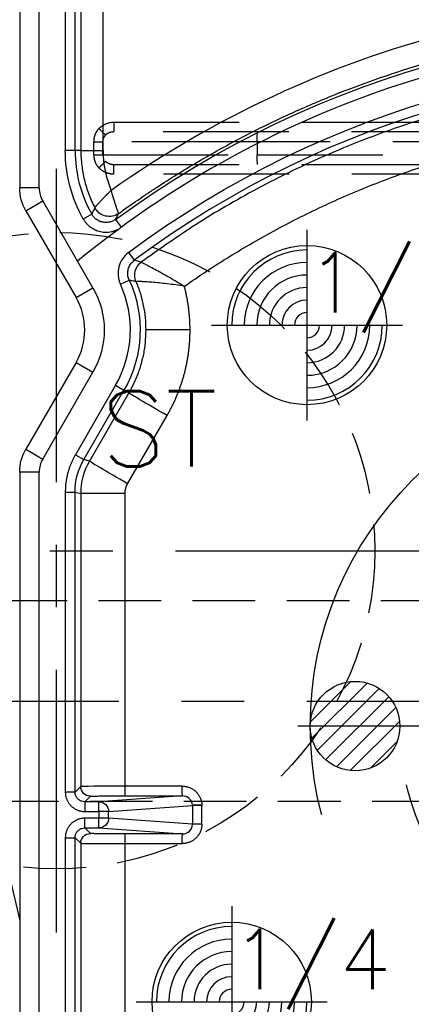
# Model space of a CAD drawing. Extents: x 2651 to 11825, y -3833 to 1075.
# Tile 311 of 656: x 4085 to 4101, y 445 to 484. Entities that reach past the tile are written whole.
import ezdxf

# ---------------------------------------------------------------- set-up
doc = ezdxf.new("R2010")
doc.units = 0
doc.header["$LTSCALE"] = 10
for name, pattern in [('CENTER', [2, 1.25, -0.25, 0.25, -0.25]), ('CNSCEN', [17, 15, -1, 0, -1]), ('CNSHID', [4, 3, -1]), ('DASHED', [0.75, 0.5, -0.25]), ('HIDDEN', [0.375, 0.25, -0.125])]:
    doc.linetypes.add(name, pattern=pattern)
doc.layers.get('0').update_dxf_attribs({"linetype": 'CONTINUOUS'})
doc.layers.get('Defpoints').update_dxf_attribs({"linetype": 'CONTINUOUS'})
for name, color, linetype in [('1', 7, 'CONTINUOUS'), ('9', 3, 'CONTINUOUS'), ('CEN', 1, 'CENTER'), ('COOL', 150, 'HIDDEN'), ('DIM', 3, 'CONTINUOUS'), ('HIDDEN', 6, 'HIDDEN'), ('PIN', 3, 'CONTINUOUS'), ('TEXT', 4, 'CONTINUOUS'), ('WL1-HL', 4, 'CNSHID'), ('WOR1-CL', 1, 'CNSCEN'), ('WOR1-DL', 7, 'CONTINUOUS')]:
    doc.layers.add(name, color=color, linetype=linetype)
doc.styles.add('china', font='txt')
doc.styles.get("Standard").update_dxf_attribs({"font": 'romans.shx'})
doc.dimstyles.new('MM& INCH5', dxfattribs={"dimtxt": 5, "dimasz": 2.5, "dimexe": 1, "dimexo": 0.5, "dimtad": 0, "dimrnd": 1.38778e-17, "dimzin": 9, "dimdsep": 46, "dimtxsty": 'Standard', "dimblk": 'CLOSED', "dimcen": 0, "dimclrd": 3, "dimclre": 3, "dimclrt": 3, "dimazin": 2, "dimtfac": 0.75, "dimtofl": 0, "dimtmove": 0, "dimatfit": 3, "dimfxl": 0, "dimtolj": 1, "dimarcsym": 0})

# ---------------------------------------------------------------- blocks, each defined once
blk = doc.blocks.new('DSD')
at = {"layer": '1', "color": 7, "linetype": 'Continuous'}
for p, q in [((459.179, 529.519), (459.179, 508.469)), ((459.422, 507.562), (461.422, 504.097)), ((461.422, 501.506), (459.422, 498.041)), ((459.421, 498.041), (459.422, 498.041)), ((459.179, 497.134), (459.179, 470.416)), ((461.608, 496.275), (461.608, 484.586)), ((456.588, 490.224), (459.179, 479.237))]:
    blk.add_line(p, q, dxfattribs=at)
at = {"layer": '1', "color": 110, "linetype": 'Continuous'}
for p, q in [((459.956, 508.469), (459.956, 529.519)), ((462.095, 504.485), (460.095, 507.951)), ((460.095, 497.652), (462.095, 501.117)), ((459.956, 470.416), (459.956, 497.134))]:
    blk.add_line(p, q, dxfattribs=at)
at = {"layer": '1', "color": 252, "linetype": 'Continuous'}
for p, q in [((459.956, 508.469), (459.956, 529.519)), ((460.995, 528.026), (460.995, 509.961)), ((461.384, 509.961), (461.384, 528.026)), ((461.615, 528.026), (461.615, 509.961)), ((462.498, 509.961), (462.498, 528.026)), ((461.384, 509.961), (460.995, 509.961)), ((461.615, 509.961), (461.384, 509.961)), ((461.615, 509.961), (462.498, 509.961)), ((459.956, 508.469), (459.179, 508.469)), ((459.422, 507.562), (460.095, 507.951)), ((462.095, 504.485), (460.095, 507.951)), ((462.05, 507.421), (461.711, 507.23)), ((462.997, 507.216), (463.226, 506.903)), ((463.511, 505.892), (463.744, 505.581)), ((463.188, 504.631), (463.542, 504.793)), ((461.422, 504.097), (462.095, 504.485)), ((465.965, 502.801), (464.199, 502.801)), ((461.422, 501.506), (462.095, 501.117)), ((460.095, 497.652), (462.095, 501.117)), ((462.996, 500.598), (461.395, 497.824)), ((462.996, 500.598), (463.332, 500.403)), ((461.731, 497.63), (463.332, 500.403)), ((463.526, 500.291), (461.955, 497.57)), ((463.526, 500.291), (463.332, 500.403)), ((463.478, 496.663), (465.049, 499.385)), ((459.422, 498.041), (460.095, 497.652)), ((461.395, 497.824), (461.731, 497.63)), ((461.955, 497.57), (461.731, 497.63)), ((459.956, 497.134), (459.179, 497.134)), ((459.956, 470.416), (459.956, 497.134)), ((460.995, 496.335), (460.995, 484.362)), ((460.995, 496.335), (461.384, 496.335)), ((461.384, 484.362), (461.384, 496.335)), ((461.384, 496.335), (461.608, 496.275)), ((463.374, 496.275), (461.608, 496.275)), ((463.374, 484.598), (463.374, 496.275)), ((461.608, 484.586), (461.384, 484.362)), ((465.652, 484.599), (463.374, 484.598)), ((461.384, 484.362), (460.995, 484.362)), ((461.773, 483.974), (461.996, 484.197)), ((465.662, 484.21), (462.332, 483.974)), ((463.384, 484.21), (465.662, 484.21)), ((462.332, 483.974), (461.773, 483.974)), ((461.773, 483.974), (461.773, 483.585)), ((462.332, 483.585), (462.332, 483.974)), ((462.718, 483.585), (466.061, 483.822)), ((466.061, 483.822), (466.061, 483.082)), ((466.437, 483.822), (466.061, 483.822)), ((466.437, 483.082), (466.437, 483.822)), ((461.773, 483.585), (462.332, 483.585)), ((462.332, 483.319), (461.773, 483.319)), ((461.773, 482.931), (461.773, 483.319)), ((462.332, 483.585), (462.332, 483.319)), ((462.718, 483.585), (462.332, 483.585)), ((462.332, 482.931), (462.332, 483.319)), ((462.718, 483.319), (462.332, 483.319)), ((462.718, 483.319), (462.718, 483.585)), ((466.061, 483.082), (462.718, 483.319)), ((461.773, 482.931), (462.332, 482.931)), ((461.996, 482.707), (461.773, 482.931)), ((462.332, 482.931), (465.662, 482.694)), ((466.437, 483.082), (466.061, 483.082)), ((460.995, 482.542), (460.995, 470.416)), ((460.995, 482.542), (461.384, 482.542)), ((461.384, 470.416), (461.384, 482.542)), ((461.384, 482.542), (461.608, 482.319)), ((465.662, 482.694), (463.384, 482.695)), ((461.608, 482.319), (461.608, 470.416)), ((463.374, 470.416), (463.374, 482.306)), ((463.374, 482.306), (465.652, 482.306))]:
    blk.add_line(p, q, dxfattribs=at)
at = {"layer": '1', "color": 6, "linetype": 'DASHED'}
for p, q in [((499.898, 510.703), (462.919, 510.703)), ((462.138, 509.797), (462.138, 510.315)), ((462.138, 510.315), (462.482, 510.315)), ((462.482, 510.315), (462.482, 509.797)), ((468.644, 510.315), (462.482, 510.315)), ((501.545, 510.315), (468.644, 510.315)), ((468.644, 510.315), (468.644, 509.797)), ((462.138, 509.797), (462.482, 509.797)), ((462.482, 509.797), (468.644, 509.797)), ((468.644, 509.797), (501.545, 509.797)), ((462.919, 509.408), (499.898, 509.408))]:
    blk.add_line(p, q, dxfattribs=at)
at = {"layer": '1', "color": 252, "linetype": 'Continuous', "extrusion": (0, 0, -1)}
for centre, radius, start, end in [((-486.693, 474.837), 40.124, 53.8028, 96.2068), ((-486.693, 474.837), 38.753, 53.2604, 96.1879), ((-466.562, 509.961), 5.567, 330.6203, 0), ((-459.179, 502.801), 4.796, 155.4684, 210), ((-459.179, 502.801), 3.368, 150, 210)]:
    blk.add_arc(centre, radius, start, end, dxfattribs=at)
at = {"layer": '1', "color": 110, "linetype": 'Continuous'}
for centre, radius, start, end in [((486.693, 474.837), 39.735, 83.7932, 129.3821), ((460.992, 508.469), 1.036, 180, 210), ((460.992, 497.134), 1.036, 150, 180)]:
    blk.add_arc(centre, radius, start, end, dxfattribs=at)
at = {"layer": '1', "color": 252, "linetype": 'Continuous'}
for centre, radius, start, end in [((486.693, 474.837), 38.365, 83.8121, 126.7396), ((466.562, 509.961), 5.178, 180, 209.3797), ((460.992, 508.469), 1.036, 180, 210), ((459.179, 502.801), 4.408, 330, 24.5316), ((460.992, 497.134), 1.036, 150, 180)]:
    blk.add_arc(centre, radius, start, end, dxfattribs=at)
at = {"layer": '1', "color": 7, "linetype": 'Continuous', "extrusion": (0, 0, -1)}
for centre, start, end in [((-460.992, 508.469), 330, 0), ((-460.992, 497.134), 0, 30)]:
    blk.add_arc(centre, 1.814, start, end, dxfattribs=at)
at = {"layer": '1', "color": 110, "linetype": 'Continuous', "extrusion": (0, 0, -1)}
blk.add_arc((-459.179, 502.801), 3.368, 150, 210, dxfattribs=at)
at = {"layer": '1', "color": 7, "linetype": 'Continuous'}
blk.add_arc((459.179, 502.801), 2.591, 330, 30, dxfattribs=at)
at = {"layer": '1', "color": 252, "linetype": 'Continuous'}
blk.add_ellipse((486.674, 474.837), major_axis=(-41.149, 0), ratio=1, start_param=4.604494, end_param=5.330589, dxfattribs=at)
at = {"layer": '1', "color": 6, "linetype": 'DASHED', "extrusion": (0, 0, -1)}
for centre, major_axis, ratio, start_param, end_param in [((462.322, 510.843), (-0.28, 0.27), 0.01818, 1.589635, 2.951754), ((468.651, 510.315), (0, 0.389), 0.017452, 4.712389, 6.283185), ((468.651, 509.797), (0, -0.389), 0.017452, 0, 1.570796), ((462.322, 509.269), (-0.28, -0.27), 0.01818, 3.331431, 4.69355)]:
    blk.add_ellipse(centre, major_axis=major_axis, ratio=ratio, start_param=start_param, end_param=end_param, dxfattribs=at)
at = {"layer": '1', "color": 7, "linetype": 'Continuous'}
blk.add_ellipse((466.538, 509.961), major_axis=(-4.039, 0), ratio=1, start_param=0, end_param=0.405008, dxfattribs=at)
at = {"layer": '1', "color": 7, "linetype": 'Continuous', "extrusion": (0, 0, -1)}
for centre, start_param, end_param in [((460.992, 508.469), 2.618029, 3.141593), ((460.992, 497.134), 3.141593, 3.665156)]:
    blk.add_ellipse(centre, major_axis=(1.814, 0), ratio=0.999975, start_param=start_param, end_param=end_param, dxfattribs=at)
at = {"layer": '1', "color": 252, "linetype": 'Continuous', "extrusion": (0, 0, -1)}
for centre, major_axis, ratio, start_param, end_param in [((462.748, 507.979), (0.564, -0.318), 0.999946, 0.432022, 2.14907), ((462.747, 507.979), (0.618, 0.194), 0.998759, 1.249807, 2.965464), ((464.408, 504.988), (-0.172, -0.624), 0.999938, 0.905626, 2.235967), ((464.408, 504.988), (0.401, 0.509), 0.999839, 3.649152, 4.979249), ((465.097, 499.385), (-1.57, 0.907), 0.013094, 4.735059, 6.274458), ((463.525, 496.663), (-1.57, 0.907), 0.013094, 4.735059, 6.274458), ((461.996, 484.586), (-0.275, 0.275), 0.999924, 3.927029, 5.497749), ((463.384, 484.598), (0, 0.389), 0.026177, 3.150322, 4.712395), ((465.662, 484.599), (0, -0.389), 0.026177, 0.00873, 1.570802), ((462.332, 483.585), (0.028, -0.388), 0.992489, 3.212987, 4.782718), ((466.446, 483.867), (-0.388, -0.023), 0.00153, 0.122632, 1.544661), ((462.332, 483.319), (-0.028, -0.388), 0.992489, 4.64206, 6.211791), ((461.996, 482.319), (0.275, 0.275), 0.999924, 3.927029, 5.497749), ((463.384, 482.306), (0, 0.389), 0.026177, 4.712383, 6.274456), ((465.662, 482.306), (0, 0.389), 0.026177, 4.712383, 6.274456)]:
    blk.add_ellipse(centre, major_axis=major_axis, ratio=ratio, start_param=start_param, end_param=end_param, dxfattribs=at)
at = {"layer": '1', "color": 7, "linetype": 'Continuous'}
for points, knots in [([(463.127, 507.454), (463.378, 507.635), (463.757, 507.902), (464.204, 508.206), (464.397, 508.335), (464.526, 508.42), (464.591, 508.463), (465.173, 508.844), (466.221, 509.496), (467.834, 510.4), (468.936, 510.952), (469.772, 511.348), (470.193, 511.541), (470.688, 511.758), (470.901, 511.849), (471.044, 511.909), (471.115, 511.939), (471.757, 512.208), (472.904, 512.656), (474.644, 513.246), (476.404, 513.754), (478.183, 514.182), (479.981, 514.528), (481.797, 514.793), (483.021, 514.915), (483.791, 514.974), (483.945, 514.985), (484.176, 515), (484.253, 515.005), (484.408, 515.014), (484.793, 515.035), (485.179, 515.051), (486.104, 515.079), (487.337, 515.088), (489.185, 515.016), (490.416, 514.911), (491.031, 514.845)], [0, 0, 0, 0, 0.03125, 0.046875, 0.054688, 0.054688, 0.0625, 0.0625, 0.125, 0.1875, 0.25, 0.25, 0.28125, 0.296875, 0.304688, 0.304688, 0.3125, 0.3125, 0.375, 0.4375, 0.5, 0.5625, 0.625, 0.6875, 0.75, 0.75, 0.765625, 0.765625, 0.773438, 0.773438, 0.78125, 0.8125, 0.8125, 0.875, 0.9375, 1, 1, 1, 1]), ([(461.615, 509.961), (461.615, 509.862), (461.621, 509.664), (461.648, 509.37), (461.692, 509.079), (461.753, 508.791), (461.805, 508.601), (461.849, 508.459), (461.864, 508.412), (461.888, 508.341), (461.896, 508.318), (461.913, 508.271), (461.956, 508.154), (462.041, 507.947), (462.127, 507.768), (462.173, 507.68)], [0, 0, 0, 0, 0.125, 0.25, 0.375, 0.5, 0.625, 0.625, 0.6875, 0.6875, 0.71875, 0.71875, 0.75, 0.875, 1, 1, 1, 1]), ([(462.173, 507.68), (462.181, 507.693), (462.187, 507.701), (462.19, 507.705), (462.192, 507.709), (462.195, 507.712), (462.198, 507.716), (462.205, 507.724), (462.214, 507.735), (462.226, 507.75), (462.23, 507.755), (462.239, 507.766), (462.244, 507.771), (462.259, 507.789), (462.281, 507.814), (462.319, 507.857), (462.347, 507.888), (462.369, 507.913), (462.377, 507.921), (462.393, 507.938), (462.417, 507.964), (462.459, 508.009), (462.495, 508.047), (462.523, 508.075), (462.537, 508.09), (462.552, 508.105), (462.561, 508.115), (462.566, 508.12), (462.581, 508.135), (462.591, 508.145), (462.611, 508.165), (462.621, 508.175), (462.652, 508.205), (462.673, 508.226), (462.705, 508.257), (462.716, 508.267), (462.737, 508.288), (462.759, 508.308), (462.786, 508.334), (462.806, 508.352), (462.814, 508.36), (462.818, 508.363), (462.825, 508.37)], [0, 0, 0, 0, 0.125, 0.15625, 0.15625, 0.171875, 0.171875, 0.1875, 0.25, 0.25, 0.28125, 0.28125, 0.3125, 0.3125, 0.375, 0.4375, 0.5, 0.5, 0.53125, 0.53125, 0.5625, 0.625, 0.6875, 0.6875, 0.71875, 0.734375, 0.734375, 0.75, 0.75, 0.78125, 0.78125, 0.8125, 0.8125, 0.875, 0.875, 0.90625, 0.90625, 0.9375, 0.96875, 0.984375, 0.992188, 1, 1, 1, 1]), ([(463.127, 507.453), (463.124, 507.457), (463.121, 507.461), (463.117, 507.471), (463.112, 507.481), (463.111, 507.485), (463.109, 507.49), (463.107, 507.494), (463.105, 507.499), (463.101, 507.509), (463.095, 507.523), (463.089, 507.541), (463.086, 507.548), (463.081, 507.562), (463.079, 507.569), (463.07, 507.591), (463.059, 507.623), (463.04, 507.678), (463.026, 507.719), (463.015, 507.751), (463.012, 507.762), (463.004, 507.784), (462.993, 507.818), (462.974, 507.877), (462.958, 507.927), (462.946, 507.966), (462.94, 507.986), (462.934, 508.005), (462.929, 508.019), (462.927, 508.026), (462.921, 508.046), (462.917, 508.059), (462.911, 508.08), (462.908, 508.087), (462.904, 508.101), (462.894, 508.135), (462.875, 508.198), (462.858, 508.255), (462.846, 508.298), (462.84, 508.319), (462.832, 508.345), (462.829, 508.355), (462.828, 508.361), (462.825, 508.37)], [0, 0, 0, 0, 0.0625, 0.125, 0.125, 0.15625, 0.15625, 0.171875, 0.171875, 0.1875, 0.25, 0.25, 0.28125, 0.28125, 0.3125, 0.3125, 0.375, 0.4375, 0.5, 0.5, 0.53125, 0.53125, 0.5625, 0.625, 0.6875, 0.6875, 0.71875, 0.734375, 0.734375, 0.75, 0.75, 0.78125, 0.78125, 0.796875, 0.796875, 0.8125, 0.875, 0.9375, 0.9375, 0.96875, 0.984375, 0.992188, 1, 1, 1, 1]), ([(462.997, 507.216), (462.978, 507.203), (462.94, 507.178), (462.88, 507.147), (462.837, 507.13), (462.81, 507.121), (462.804, 507.12), (462.793, 507.116), (462.777, 507.112), (462.738, 507.102), (462.682, 507.093), (462.636, 507.091), (462.608, 507.091), (462.602, 507.091), (462.591, 507.092), (462.585, 507.092), (462.568, 507.093), (462.534, 507.096), (462.478, 507.105), (462.434, 507.116), (462.401, 507.127), (462.39, 507.131), (462.374, 507.137), (462.369, 507.139), (462.358, 507.144), (462.332, 507.155), (462.287, 507.179), (462.249, 507.204), (462.221, 507.224), (462.212, 507.231), (462.195, 507.246), (462.186, 507.253), (462.161, 507.276), (462.129, 507.309), (462.1, 507.344), (462.08, 507.372), (462.074, 507.382), (462.062, 507.401), (462.056, 507.411), (462.05, 507.421)], [0, 0, 0, 0, 0.0625, 0.125, 0.1875, 0.1875, 0.203125, 0.203125, 0.21875, 0.25, 0.3125, 0.375, 0.375, 0.390625, 0.390625, 0.40625, 0.40625, 0.4375, 0.5, 0.5625, 0.5625, 0.59375, 0.59375, 0.609375, 0.609375, 0.625, 0.6875, 0.75, 0.75, 0.78125, 0.78125, 0.8125, 0.8125, 0.875, 0.9375, 0.9375, 0.96875, 0.96875, 1, 1, 1, 1]), ([(465.739, 504.545), (465.666, 504.587), (465.455, 504.711), (465.043, 504.952), (464.63, 505.178), (464.333, 505.339), (464.163, 505.429), (464.051, 505.494), (464.032, 505.504), (464.023, 505.509)], [0, 0, 0, 0, 0.086176, 0.250115, 0.499543, 0.631031, 0.749946, 0.871073, 1, 1, 1, 1])]:
    blk.add_open_spline(points, degree=3, knots=knots, dxfattribs=at)
at = {"layer": '1', "color": 252, "linetype": 'Continuous'}
for points, knots in [([(490.803, 512.75), (490.348, 512.794), (489.437, 512.884), (488.065, 512.955), (485.663, 513), (482.338, 512.805), (478.26, 512.101), (474.598, 511.067), (471.361, 509.812), (468.547, 508.425), (466.128, 507.004), (464.694, 505.986), (464.023, 505.509)], [0, 0, 0, 0, 0.048366, 0.096732, 0.145099, 0.302324, 0.447855, 0.58169, 0.703824, 0.814256, 0.912982, 1, 1, 1, 1]), ([(461.711, 507.23), (461.73, 507.198), (461.769, 507.137), (461.836, 507.051), (461.888, 506.999), (461.921, 506.968), (461.928, 506.962), (461.942, 506.95), (461.963, 506.932), (462.014, 506.893), (462.09, 506.843), (462.154, 506.81), (462.196, 506.791), (462.204, 506.787), (462.221, 506.78), (462.247, 506.77), (462.273, 506.76), (462.325, 506.743), (462.395, 506.724), (462.467, 506.712), (462.521, 506.707), (462.539, 506.705), (462.567, 506.704), (462.576, 506.703), (462.594, 506.703), (462.64, 506.702), (462.722, 506.706), (462.794, 506.718), (462.847, 506.729), (462.874, 506.735), (462.9, 506.743), (462.918, 506.748), (462.927, 506.751), (462.971, 506.765), (463.039, 506.791), (463.136, 506.841), (463.197, 506.881), (463.226, 506.903)], [0, 0, 0, 0, 0.0625, 0.125, 0.1875, 0.1875, 0.203125, 0.203125, 0.21875, 0.25, 0.3125, 0.375, 0.375, 0.390625, 0.390625, 0.40625, 0.4375, 0.4375, 0.5, 0.5625, 0.5625, 0.59375, 0.59375, 0.609375, 0.609375, 0.625, 0.6875, 0.75, 0.75, 0.78125, 0.796875, 0.796875, 0.8125, 0.8125, 0.875, 0.9375, 1, 1, 1, 1]), ([(463.511, 505.892), (463.322, 505.751), (463.186, 505.548), (463.069, 505.09), (463.09, 504.847), (463.188, 504.631)], [0, 0, 0, 0, 0.5, 0.5, 1, 1, 1, 1]), ([(463.542, 504.793), (463.522, 504.846), (463.482, 504.955), (463.48, 505.135), (463.524, 505.311), (463.613, 505.467), (463.701, 505.544), (463.744, 505.581)], [0, 0, 0, 0, 0.192517, 0.396171, 0.603826, 0.807481, 1, 1, 1, 1]), ([(464.023, 505.509), (463.988, 505.518), (463.953, 505.527), (463.861, 505.552), (463.802, 505.566), (463.744, 505.581)], [0, 0, 0, 0, 0.374907, 0.374907, 1, 1, 1, 1]), ([(463.542, 504.793), (463.574, 504.787), (463.606, 504.78), (463.695, 504.763), (463.753, 504.751), (463.81, 504.738)], [0, 0, 0, 0, 0.355366, 0.355366, 1, 1, 1, 1]), ([(465.739, 504.545), (465.505, 504.583), (465.278, 504.616), (464.839, 504.669), (464.633, 504.689), (464.357, 504.711), (464.272, 504.717), (464.119, 504.726), (464.05, 504.729), (463.936, 504.734), (463.891, 504.736), (463.828, 504.738), (463.813, 504.738), (463.809, 504.738)], [0, 0, 0, 0, 0.25, 0.25, 0.5, 0.5, 0.625, 0.625, 0.75, 0.75, 0.875, 0.875, 1, 1, 1, 1]), ([(463.81, 504.738), (463.87, 504.582), (463.99, 504.271), (464.109, 503.785), (464.185, 503.295), (464.194, 502.966), (464.199, 502.801)], [0, 0, 0, 0, 0.252384, 0.503178, 0.752382, 1, 1, 1, 1]), ([(464.199, 502.801), (464.194, 502.629), (464.184, 502.284), (464.1, 501.768), (463.966, 501.26), (463.779, 500.762), (463.611, 500.449), (463.526, 500.291)], [0, 0, 0, 0, 0.196363, 0.394544, 0.594542, 0.79636, 1, 1, 1, 1]), ([(463.374, 484.598), (462.91, 484.596), (462.453, 484.594), (461.802, 484.59), (461.612, 484.588), (461.608, 484.586)], [0, 0, 0, 0, 0.5, 0.5, 1, 1, 1, 1]), ([(461.773, 483.974), (461.732, 483.977), (461.651, 483.985), (461.54, 484.043), (461.454, 484.13), (461.395, 484.24), (461.388, 484.322), (461.384, 484.362)], [0, 0, 0, 0, 0.200009, 0.400004, 0.599996, 0.799991, 1, 1, 1, 1]), ([(466.061, 483.845), (466.055, 483.943), (466.01, 484.038), (465.863, 484.172), (465.763, 484.21), (465.662, 484.21)], [0, 0, 0, 0, 0.5, 0.5, 1, 1, 1, 1]), ([(461.384, 482.542), (461.388, 482.583), (461.395, 482.664), (461.454, 482.774), (461.54, 482.861), (461.651, 482.92), (461.732, 482.927), (461.773, 482.931)], [0, 0, 0, 0, 0.200014, 0.400012, 0.600003, 0.799997, 1, 1, 1, 1]), ([(465.662, 482.694), (465.767, 482.694), (465.871, 482.736), (466.019, 482.879), (466.062, 482.98), (466.061, 483.082)], [0, 0, 0, 0, 0.5, 0.5, 1, 1, 1, 1]), ([(461.608, 482.319), (461.614, 482.318), (461.626, 482.316), (461.708, 482.315), (461.828, 482.313), (461.982, 482.311), (462.16, 482.31), (462.356, 482.309), (462.561, 482.308), (462.769, 482.307), (462.976, 482.307), (463.178, 482.306), (463.31, 482.306), (463.374, 482.306)], [0, 0, 0, 0, 0.112754, 0.221143, 0.325164, 0.424818, 0.520102, 0.611016, 0.697559, 0.77973, 0.857527, 0.930951, 1, 1, 1, 1])]:
    blk.add_open_spline(points, degree=3, knots=knots, dxfattribs=at)
at = {"layer": '1', "color": 6, "linetype": 'DASHED'}
for points, knots in [([(462.138, 510.315), (462.14, 510.347), (462.143, 510.442), (462.178, 510.583), (462.244, 510.729), (462.303, 510.805), (462.332, 510.843)], [0, 0, 0, 0, 0.166765, 0.499709, 0.74986, 1, 1, 1, 1]), ([(462.929, 511.092), (462.929, 510.99), (462.928, 510.889), (462.924, 510.745), (462.923, 510.702), (462.918, 510.703)], [0, 0, 0, 0, 0.5, 0.5, 1, 1, 1, 1]), ([(462.598, 510.579), (462.572, 510.549), (462.527, 510.498), (462.489, 510.405), (462.484, 510.346), (462.482, 510.315)], [0, 0, 0, 0, 0.399676, 0.688693, 1, 1, 1, 1]), ([(462.919, 510.703), (462.855, 510.697), (462.737, 510.686), (462.642, 510.613), (462.598, 510.579)], [0, 0, 0, 0, 0.537431, 1, 1, 1, 1]), ([(462.332, 509.269), (462.303, 509.308), (462.245, 509.384), (462.184, 509.515), (462.146, 509.653), (462.141, 509.749), (462.138, 509.797)], [0, 0, 0, 0, 0.257807, 0.499585, 0.749789, 1, 1, 1, 1]), ([(462.929, 509.019), (462.817, 509.019), (462.707, 509.041), (462.503, 509.126), (462.409, 509.189), (462.332, 509.269)], [0, 0, 0, 0, 0.5, 0.5, 1, 1, 1, 1]), ([(462.598, 509.533), (462.625, 509.51), (462.684, 509.462), (462.795, 509.417), (462.876, 509.411), (462.919, 509.408)], [0, 0, 0, 0, 0.302174, 0.635337, 1, 1, 1, 1]), ([(462.929, 509.019), (462.929, 509.111), (462.928, 509.218), (462.924, 509.37), (462.923, 509.409), (462.918, 509.408)], [0, 0, 0, 0, 0.5, 0.5, 1, 1, 1, 1])]:
    blk.add_open_spline(points, degree=3, knots=knots, dxfattribs=at)
for points, degree in [([(462.332, 510.843), (462.486, 511.002), (462.706, 511.092), (462.929, 511.092)], 3), ([(462.929, 511.092), (484.594, 511.092)], 1), ([(499.908, 509.019), (462.929, 509.019)], 1)]:
    blk.add_open_spline(points, degree=degree, dxfattribs=at)
at = {"layer": '1', "color": 252, "linetype": 'Continuous'}
for points, weights in [([(465.739, 504.545), (473.041, 509.681), (481.685, 511.911), (490.56, 510.947)], [1, 0.957116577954, 0.957116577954, 1]), ([(465.965, 502.801), (465.965, 503.391), (465.889, 503.975), (465.739, 504.545)], [1, 0.994458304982, 0.994458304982, 1]), ([(465.049, 499.385), (465.653, 500.429), (465.965, 501.595), (465.965, 502.801)], [1, 0.977274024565, 0.977274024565, 1]), ([(461.395, 497.824), (461.132, 497.369), (460.995, 496.861), (460.995, 496.335)], [1, 0.977285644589, 0.977285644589, 1]), ([(465.652, 484.599), (466.091, 484.599), (466.41, 484.301), (466.436, 483.867)], [1, 0.81841195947, 0.81841195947, 1]), ([(460.995, 484.362), (460.995, 483.907), (461.317, 483.585), (461.773, 483.585)], [1, 0.804755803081, 0.804755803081, 1]), ([(461.996, 484.197), (462.003, 484.204), (462.572, 484.209), (463.384, 484.21)], [1, 0.812893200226, 0.812893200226, 1]), ([(466.436, 483.867), (466.437, 483.852), (466.437, 483.837), (466.437, 483.822)], [1, 0.999721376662, 0.999721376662, 1]), ([(461.773, 483.319), (461.317, 483.319), (460.995, 482.997), (460.995, 482.542)], [1, 0.804755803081, 0.804755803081, 1]), ([(466.437, 483.082), (466.437, 482.627), (466.112, 482.306), (465.652, 482.306)], [1, 0.80498879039, 0.80498879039, 1]), ([(463.384, 482.695), (462.572, 482.695), (462.003, 482.7), (461.996, 482.707)], [1, 0.812893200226, 0.812893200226, 1])]:
    blk.add_rational_spline(points, weights, degree=3, dxfattribs=at)
for points in [[(462.173, 507.68), (462.131, 507.593), (462.09, 507.507), (462.05, 507.421)], [(462.997, 507.216), (463.04, 507.295), (463.083, 507.374), (463.127, 507.454)], [(461.384, 496.335), (461.384, 496.787), (461.505, 497.238), (461.731, 497.63)], [(461.955, 497.57), (461.729, 497.179), (461.608, 496.727), (461.608, 496.275)]]:
    blk.add_open_spline(points, degree=3, dxfattribs=at)
at = {"layer": '1', "color": 7, "linetype": 'Continuous'}
for points in [[(462.173, 507.68), (462.173, 507.68), (462.173, 507.68), (462.173, 507.68)], [(463.127, 507.454), (463.127, 507.453), (463.126, 507.454), (463.126, 507.454)], [(464.023, 505.509), (464.023, 505.509), (464.023, 505.509), (464.023, 505.509)], [(463.81, 504.738), (463.81, 504.738), (463.81, 504.738), (463.81, 504.738)]]:
    blk.add_open_spline(points, degree=3, dxfattribs=at)
for points, weights in [([(463.374, 496.275), (463.374, 496.412), (463.409, 496.545), (463.478, 496.663)], [1, 0.977285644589, 0.977285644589, 1]), ([(466.061, 483.822), (466.061, 483.83), (466.061, 483.837), (466.061, 483.845)], [1, 0.999721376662, 0.999721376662, 1])]:
    blk.add_rational_spline(points, weights, degree=3, dxfattribs=at)
blk = doc.blocks.new('A$C3FB17615')
at = {"layer": 'CEN'}
for p, q in [((0, 15.24), (0, -15.24)), ((-15.24, 0), (15.24, 0))]:
    blk.add_line(p, q, dxfattribs=at)
at = {"layer": 'HIDDEN', "color": 110}
blk.add_circle((0, 0), 12.7, dxfattribs=at)
at = {"layer": 'TEXT'}
blk.add_text('ST', height=3, dxfattribs=at).set_placement((1.796, 3.362))
blk = doc.blocks.new('*D109')
at = {"layer": 'Defpoints', "color": 0}
for p in [(4086.684, 927.642), (4086.684, 894.882), (4171.684, 387.642)]:
    blk.add_point(p, dxfattribs=at)
at = {"layer": 'DIM', "color": 3, "lineweight": -2}
blk.add_line((4086.684, 895.382), (4086.684, 927.642), dxfattribs=at)
at = {"layer": 'DIM', "color": 3, "insert": (4086.684, 948.624), "char_height": 5, "attachment_point": 5, "rotation": 90}
blk.add_mtext('\\A1;85 [3.346]', dxfattribs=at)
blk = doc.blocks.new('_Closed')
at = {"color": 0, "linetype": 'ByBlock', "lineweight": -2}
for p, q in [((-1, 0.167), (0, 0)), ((-1, 0.167), (-1, -0.167)), ((0, 0), (-1, -0.167)), ((0, 0), (-1, 0))]:
    blk.add_line(p, q, dxfattribs=at)
blk = doc.blocks.new('*D110')
at = {"layer": 'Defpoints', "color": 0}
for p in [(4064.684, 927.642), (4064.684, 906.842), (4171.684, 387.642)]:
    blk.add_point(p, dxfattribs=at)
at = {"layer": 'DIM', "color": 3, "lineweight": -2}
blk.add_line((4064.684, 907.342), (4064.684, 927.642), dxfattribs=at)
at = {"layer": 'DIM', "color": 3, "insert": (4064.684, 950.648), "char_height": 5, "attachment_point": 5, "rotation": 90}
blk.add_mtext('\\A1;107 [4.213]', dxfattribs=at)
blk = doc.blocks.new('*D111')
at = {"layer": 'Defpoints', "color": 0}
for p in [(4051.684, 927.642), (4051.684, 912.642), (4171.684, 387.642)]:
    blk.add_point(p, dxfattribs=at)
at = {"layer": 'DIM', "color": 3, "lineweight": -2}
blk.add_line((4051.684, 913.142), (4051.684, 927.642), dxfattribs=at)
at = {"layer": 'DIM', "color": 3, "insert": (4051.684, 950.648), "char_height": 5, "attachment_point": 5, "rotation": 90}
blk.add_mtext('\\A1;120 [4.724]', dxfattribs=at)
blk = doc.blocks.new('*D112')
at = {"layer": 'Defpoints', "color": 0}
for p in [(3974.684, 927.642), (3974.684, 892.822), (4171.684, 387.642)]:
    blk.add_point(p, dxfattribs=at)
at = {"layer": 'DIM', "color": 3, "lineweight": -2}
blk.add_line((3974.684, 893.322), (3974.684, 927.642), dxfattribs=at)
at = {"layer": 'DIM', "color": 3, "insert": (3974.684, 950.648), "char_height": 5, "attachment_point": 5, "rotation": 90}
blk.add_mtext('\\A1;197 [7.756]', dxfattribs=at)
blk = doc.blocks.new('*D113')
at = {"layer": 'Defpoints', "color": 0}
for p in [(3966.684, 927.642), (3971.684, 807.17), (4171.684, 387.642)]:
    blk.add_point(p, dxfattribs=at)
at = {"layer": 'DIM', "color": 3, "lineweight": -2}
for p, q in [((3966.684, 922.642), (3966.684, 927.642)), ((3971.684, 917.642), (3966.684, 922.642)), ((3971.684, 807.67), (3971.684, 917.642))]:
    blk.add_line(p, q, dxfattribs=at)
at = {"layer": 'DIM', "color": 3, "insert": (3966.684, 951.005), "char_height": 5, "attachment_point": 5, "rotation": 90}
blk.add_mtext('\\A1;200 [7.874]', dxfattribs=at)
blk = doc.blocks.new('*D114')
at = {"layer": 'Defpoints', "color": 0}
for p in [(3931.684, 927.642), (3931.684, 912.642), (4171.684, 387.642)]:
    blk.add_point(p, dxfattribs=at)
at = {"layer": 'DIM', "color": 3, "lineweight": -2}
blk.add_line((3931.684, 913.142), (3931.684, 927.642), dxfattribs=at)
at = {"layer": 'DIM', "color": 3, "insert": (3931.684, 951.005), "char_height": 5, "attachment_point": 5, "rotation": 90}
blk.add_mtext('\\A1;240 [9.449]', dxfattribs=at)
blk = doc.blocks.new('*D115')
at = {"layer": 'Defpoints', "color": 0}
for p in [(3896.684, 927.642), (3896.684, 910.642), (4171.684, 387.642)]:
    blk.add_point(p, dxfattribs=at)
at = {"layer": 'DIM', "color": 3, "lineweight": -2}
blk.add_line((3896.684, 911.142), (3896.684, 927.642), dxfattribs=at)
at = {"layer": 'DIM', "color": 3, "insert": (3896.684, 953.386), "char_height": 5, "attachment_point": 5, "rotation": 90}
blk.add_mtext('\\A1;275 [10.827]', dxfattribs=at)
blk = doc.blocks.new('*D122')
at = {"layer": 'Defpoints', "color": 0}
for p in [(3881.004, 912.642), (3898.684, 912.642), (4171.684, 387.642)]:
    blk.add_point(p, dxfattribs=at)
at = {"layer": 'DIM', "color": 3, "lineweight": -2}
blk.add_line((3898.184, 912.642), (3881.004, 912.642), dxfattribs=at)
at = {"layer": 'DIM', "color": 3, "insert": (3855.26, 912.642), "char_height": 5, "attachment_point": 5}
blk.add_mtext('\\A1;525 [20.669]', dxfattribs=at)
blk = doc.blocks.new('*D123')
at = {"layer": 'Defpoints', "color": 0}
for p in [(3857.842, 862.642), (3869.984, 862.642), (4171.684, 387.642)]:
    blk.add_point(p, dxfattribs=at)
at = {"layer": 'DIM', "color": 3, "lineweight": -2}
blk.add_line((3869.484, 862.642), (3857.842, 862.642), dxfattribs=at)
at = {"layer": 'DIM', "color": 3, "insert": (3832.098, 862.642), "char_height": 5, "attachment_point": 5}
blk.add_mtext('\\A1;475 [18.701]', dxfattribs=at)
blk = doc.blocks.new('*D124')
at = {"layer": 'Defpoints', "color": 0}
for p in [(3941.504, 859.642), (3857.842, 854.642), (4171.684, 387.642)]:
    blk.add_point(p, dxfattribs=at)
at = {"layer": 'DIM', "color": 3, "lineweight": -2}
for p, q in [((3867.842, 859.642), (3862.842, 854.642)), ((3941.004, 859.642), (3867.842, 859.642)), ((3862.842, 854.642), (3857.842, 854.642))]:
    blk.add_line(p, q, dxfattribs=at)
at = {"layer": 'DIM', "color": 3, "insert": (3832.098, 854.642), "char_height": 5, "attachment_point": 5}
blk.add_mtext('\\A1;472 [18.583]', dxfattribs=at)
blk = doc.blocks.new('*D125')
at = {"layer": 'Defpoints', "color": 0}
for p in [(3870.047, 797.642), (3962.156, 797.642), (4171.684, 387.642)]:
    blk.add_point(p, dxfattribs=at)
at = {"layer": 'DIM', "color": 3, "lineweight": -2}
blk.add_line((3961.656, 797.642), (3870.047, 797.642), dxfattribs=at)
at = {"layer": 'DIM', "color": 3, "insert": (3844.303, 797.642), "char_height": 5, "attachment_point": 5}
blk.add_mtext('\\A1;410 [16.142]', dxfattribs=at)
blk = doc.blocks.new('*D126')
at = {"layer": 'Defpoints', "color": 0}
for p in [(3870.047, 832.642), (4069.264, 832.642), (4171.684, 387.642)]:
    blk.add_point(p, dxfattribs=at)
at = {"layer": 'DIM', "color": 3, "lineweight": -2}
blk.add_line((4068.764, 832.642), (3870.047, 832.642), dxfattribs=at)
at = {"layer": 'DIM', "color": 3, "insert": (3846.684, 832.642), "char_height": 5, "attachment_point": 5}
blk.add_mtext('\\A1;445 [17.52]', dxfattribs=at)
blk = doc.blocks.new('*D127')
at = {"layer": 'Defpoints', "color": 0}
for p in [(3857.842, 879.642), (4071.444, 879.642), (4171.684, 387.642)]:
    blk.add_point(p, dxfattribs=at)
at = {"layer": 'DIM', "color": 3, "lineweight": -2}
blk.add_line((4070.944, 879.642), (3857.842, 879.642), dxfattribs=at)
at = {"layer": 'DIM', "color": 3, "insert": (3834.479, 879.642), "char_height": 5, "attachment_point": 5}
blk.add_mtext('\\A1;492 [19.37]', dxfattribs=at)
blk = doc.blocks.new('*D128')
at = {"layer": 'Defpoints', "color": 0}
for p in [(3857.842, 899.642), (4057.484, 899.642), (4171.684, 387.642)]:
    blk.add_point(p, dxfattribs=at)
at = {"layer": 'DIM', "color": 3, "lineweight": -2}
blk.add_line((4056.984, 899.642), (3857.842, 899.642), dxfattribs=at)
at = {"layer": 'DIM', "color": 3, "insert": (3832.098, 899.642), "char_height": 5, "attachment_point": 5}
blk.add_mtext('\\A1;512 [20.157]', dxfattribs=at)
blk = doc.blocks.new('*D129')
at = {"layer": 'Defpoints', "color": 0}
for p in [(3870.047, 743.242), (4076.434, 743.242), (4171.684, 387.642)]:
    blk.add_point(p, dxfattribs=at)
at = {"layer": 'DIM', "color": 3, "lineweight": -2}
blk.add_line((4075.934, 743.242), (3870.047, 743.242), dxfattribs=at)
at = {"layer": 'DIM', "color": 3, "insert": (3849.065, 743.242), "char_height": 5, "attachment_point": 5}
blk.add_mtext('\\A1;355.6 [14]', dxfattribs=at)
blk = doc.blocks.new('*D130')
at = {"layer": 'Defpoints', "color": 0}
for p in [(3870.047, 762.642), (3896.684, 762.642), (4171.684, 387.642)]:
    blk.add_point(p, dxfattribs=at)
at = {"layer": 'DIM', "color": 3, "lineweight": -2}
blk.add_line((3896.184, 762.642), (3870.047, 762.642), dxfattribs=at)
at = {"layer": 'DIM', "color": 3, "insert": (3844.303, 762.642), "char_height": 5, "attachment_point": 5}
blk.add_mtext('\\A1;375 [14.764]', dxfattribs=at)
blk = doc.blocks.new('*D131')
at = {"layer": 'Defpoints', "color": 0}
for p in [(3870.047, 719.642), (3896.684, 719.642), (4171.684, 387.642)]:
    blk.add_point(p, dxfattribs=at)
at = {"layer": 'DIM', "color": 3, "lineweight": -2}
blk.add_line((3896.184, 719.642), (3870.047, 719.642), dxfattribs=at)
at = {"layer": 'DIM', "color": 3, "insert": (3844.303, 719.642), "char_height": 5, "attachment_point": 5}
blk.add_mtext('\\A1;332 [13.071]', dxfattribs=at)
blk = doc.blocks.new('*D132')
at = {"layer": 'Defpoints', "color": 0}
for p in [(3870.047, 592.642), (3897.724, 592.642), (4171.684, 387.642)]:
    blk.add_point(p, dxfattribs=at)
at = {"layer": 'DIM', "color": 3, "lineweight": -2}
blk.add_line((3897.224, 592.642), (3870.047, 592.642), dxfattribs=at)
at = {"layer": 'DIM', "color": 3, "insert": (3846.684, 592.642), "char_height": 5, "attachment_point": 5}
blk.add_mtext('\\A1;205 [8.071]', dxfattribs=at)
blk = doc.blocks.new('*D133')
at = {"layer": 'Defpoints', "color": 0}
for p in [(4098.024, 590.842), (3870.047, 584.642), (4171.684, 387.642)]:
    blk.add_point(p, dxfattribs=at)
at = {"layer": 'DIM', "color": 3, "lineweight": -2}
for p, q in [((3880.047, 590.842), (3875.047, 584.642)), ((4097.524, 590.842), (3880.047, 590.842)), ((3875.047, 584.642), (3870.047, 584.642))]:
    blk.add_line(p, q, dxfattribs=at)
at = {"layer": 'DIM', "color": 3, "insert": (3851.446, 584.642), "char_height": 5, "attachment_point": 5}
blk.add_mtext('\\A1;203.2 [8]', dxfattribs=at)
blk = doc.blocks.new('*D134')
at = {"layer": 'Defpoints', "color": 0}
for p in [(3870.047, 612.642), (3896.684, 612.642), (4171.684, 387.642)]:
    blk.add_point(p, dxfattribs=at)
at = {"layer": 'DIM', "color": 3, "lineweight": -2}
blk.add_line((3896.184, 612.642), (3870.047, 612.642), dxfattribs=at)
at = {"layer": 'DIM', "color": 3, "insert": (3846.684, 612.642), "char_height": 5, "attachment_point": 5}
blk.add_mtext('\\A1;225 [8.858]', dxfattribs=at)
blk = doc.blocks.new('*D135')
at = {"layer": 'Defpoints', "color": 0}
for p in [(3870.047, 655.642), (3896.684, 655.642), (4171.684, 387.642)]:
    blk.add_point(p, dxfattribs=at)
at = {"layer": 'DIM', "color": 3, "lineweight": -2}
blk.add_line((3896.184, 655.642), (3870.047, 655.642), dxfattribs=at)
at = {"layer": 'DIM', "color": 3, "insert": (3844.303, 655.642), "char_height": 5, "attachment_point": 5}
blk.add_mtext('\\A1;268 [10.551]', dxfattribs=at)
blk = doc.blocks.new('*D136')
at = {"layer": 'Defpoints', "color": 0}
for p in [(3870.047, 562.642), (3896.684, 562.642), (4171.684, 387.642)]:
    blk.add_point(p, dxfattribs=at)
at = {"layer": 'DIM', "color": 3, "lineweight": -2}
blk.add_line((3896.184, 562.642), (3870.047, 562.642), dxfattribs=at)
at = {"layer": 'DIM', "color": 3, "insert": (3849.422, 562.642), "char_height": 5, "attachment_point": 5}
blk.add_mtext('\\A1;175 [6.89]', dxfattribs=at)
blk = doc.blocks.new('*D137')
at = {"layer": 'Defpoints', "color": 0}
for p in [(3870.047, 519.642), (3896.684, 519.642), (4171.684, 387.642)]:
    blk.add_point(p, dxfattribs=at)
at = {"layer": 'DIM', "color": 3, "lineweight": -2}
blk.add_line((3896.184, 519.642), (3870.047, 519.642), dxfattribs=at)
at = {"layer": 'DIM', "color": 3, "insert": (3847.041, 519.642), "char_height": 5, "attachment_point": 5}
blk.add_mtext('\\A1;132 [5.197]', dxfattribs=at)
blk = doc.blocks.new('*D138')
at = {"layer": 'Defpoints', "color": 0}
for p in [(3870.047, 455.642), (3896.684, 455.642), (4171.684, 387.642)]:
    blk.add_point(p, dxfattribs=at)
at = {"layer": 'DIM', "color": 3, "lineweight": -2}
blk.add_line((3896.184, 455.642), (3870.047, 455.642), dxfattribs=at)
at = {"layer": 'DIM', "color": 3, "insert": (3849.184, 455.642), "char_height": 5, "attachment_point": 5}
blk.add_mtext('\\A1;68 [2.677]', dxfattribs=at)
blk = doc.blocks.new('*D156')
at = {"layer": 'Defpoints', "color": 0}
for p in [(4095.484, 927.642), (4095.484, 766.102), (4171.684, 387.642)]:
    blk.add_point(p, dxfattribs=at)
at = {"layer": 'DIM', "color": 3, "lineweight": -2}
blk.add_line((4095.484, 766.602), (4095.484, 927.642), dxfattribs=at)
at = {"layer": 'DIM', "color": 3, "insert": (4095.484, 943.862), "char_height": 5, "attachment_point": 5, "rotation": 90}
blk.add_mtext('\\A1;76.2 [3]', dxfattribs=at)
blk = doc.blocks.new('*D157')
at = {"layer": 'Defpoints', "color": 0}
for p in [(4103.484, 927.642), (4096.684, 860.062), (4171.684, 387.642)]:
    blk.add_point(p, dxfattribs=at)
at = {"layer": 'DIM', "color": 3, "lineweight": -2}
for p, q in [((4103.484, 922.642), (4103.484, 927.642)), ((4096.684, 917.642), (4103.484, 922.642)), ((4096.684, 860.562), (4096.684, 917.642))]:
    blk.add_line(p, q, dxfattribs=at)
at = {"layer": 'DIM', "color": 3, "insert": (4103.484, 948.624), "char_height": 5, "attachment_point": 5, "rotation": 90}
blk.add_mtext('\\A1;75 [2.953]', dxfattribs=at)
blk = doc.blocks.new('*X8')
at = {"color": 0}
for p, q in [((745.423, 286.51), (747.026, 288.113)), ((745.479, 285.86), (747.676, 288.057)), ((769.614, 286.66), (771.046, 288.092)), ((769.624, 285.963), (771.743, 288.082)), ((745.698, 285.371), (748.165, 287.838)), ((769.819, 285.451), (772.255, 287.887)), ((746.025, 284.992), (748.544, 287.51)), ((770.129, 285.053), (772.653, 287.577)), ((746.455, 284.714), (748.822, 287.081)), ((770.539, 284.757), (772.949, 287.167)), ((747.01, 284.562), (748.974, 286.526)), ((771.067, 284.578), (773.128, 286.639)), ((747.817, 284.662), (748.874, 285.719)), ((771.802, 284.605), (773.101, 285.904))]:
    blk.add_line(p, q, dxfattribs=at)
blk = doc.blocks.new('117')
at = {"layer": 'WL1-HL'}
for centre, radius in [((254.95, 1693.104), 13.87), ((254.95, 1693.104), 10.3), ((242.865, 1693.104), 1.785), ((267.035, 1693.104), 1.785)]:
    blk.add_circle(centre, radius, dxfattribs=at)
at = {"layer": 'WOR1-CL'}
for p, q in [((254.95, 1707.474), (254.95, 1678.734)), ((269.32, 1693.104), (240.58, 1693.104))]:
    blk.add_line(p, q, dxfattribs=at)
at = {"layer": 'WL1-HL'}
blk.add_blockref('*X8', (-504.334, 1406.767), dxfattribs=at)
at = {"layer": '9', "style": 'china'}
blk.add_text('2-117', height=2, dxfattribs=at).set_placement((251.365, 1693.722))
at = {"layer": 'WOR1-DL', "style": 'china', "oblique": 20}
blk.add_text('ARRK', height=0.8, dxfattribs=at).set_placement((256.305, 1696.027))
blk = doc.blocks.new('A$C257357D5')
at = {"layer": 'COOL', "color": 1, "linetype": 'CENTER'}
blk.add_line((-275, -31), (-58.88, -31), dxfattribs=at)
blk.add_line((-275, -31), (-58.88, -31), dxfattribs=at)
at = {"layer": 'COOL'}
blk.add_lwpolyline([(-237.406, -35), (-58.309, -35), (-56, -31), (-58.309, -27), (-237.406, -27)], dxfattribs=at)
blk.add_blockref('117', (-315.95, -1725.104), dxfattribs=at)
blk = doc.blocks.new('*U6', base_point=(965.4695, 1808.9548))
blk.add_circle((965.4695, 1808.9548), 0.5)
for radius, start, end in [(0.4724, 90, 180), (0.3937, 90, 180), (0.315, 90, 180), (0.2362, 90, 180), (0.1575, 90, 180), (0.0787, 90, 180), (0.0787, 270, 0), (0.1575, 270, 0), (0.2362, 270, 0), (0.315, 270, 0), (0.3937, 270, 0), (0.4724, 270, 0)]:
    blk.add_arc((965.4695, 1808.9548), radius, start, end)
at = {"layer": 'PIN'}
for p, q in [((965.4695, 1809.5548), (965.4695, 1808.3548)), ((964.8695, 1808.9548), (966.0695, 1808.9548))]:
    blk.add_line(p, q, dxfattribs=at)

msp = doc.modelspace()

# ---------------------------------------------------------------- block references
at = {"layer": 'DIM'}
for name, p in [('DSD', (3626.059, -31.352)), ('A$C257357D5', (4171.684, 487.642))]:
    msp.add_blockref(name, p, dxfattribs=at)
at = {"layer": 'PIN', "xscale": 6.35, "yscale": 6.35, "zscale": 6.35}
for p in [(4096.684, 471.642), (4093.684, 444.642)]:
    msp.add_blockref('*U6', p, dxfattribs=at)
at = {"layer": 'TEXT'}
msp.add_blockref('A$C3FB17615', (4086.684, 462.642), dxfattribs=at)

# ---------------------------------------------------------------- texts
at = {"layer": 'PIN', "color": 4}
for p in [(4096.684, 472.142), (4093.684, 445.142)]:
    msp.add_text('1/4', height=2.3813, dxfattribs=at).set_placement(p)

# ---------------------------------------------------------------- dimensions: what is measured, and where the dimension line sits
at = {"layer": 'DIM'}
for feature_location, offset, dtype, picture, middle in [((3896.684, 910.642), (0, 17), 1, '*D115', (3896.684, 953.386)), ((3931.684, 912.642), (0, 15), 1, '*D114', (3931.684, 951.005)), ((3971.684, 807.17), (-5, 120.472), 1, '*D113', (3966.684, 951.005)), ((3974.684, 892.822), (0, 34.82), 1, '*D112', (3974.684, 950.648)), ((4051.684, 912.642), (0, 15), 1, '*D111', (4051.684, 950.648)), ((4064.684, 906.842), (0, 20.8), 1, '*D110', (4064.684, 950.648)), ((4086.684, 894.882), (0, 32.76), 1, '*D109', (4086.684, 948.624)), ((4096.684, 860.062), (6.8, 67.58), 1, '*D157', (4103.484, 948.624)), ((4095.484, 766.102), (0, 161.54), 1, '*D156', (4095.484, 943.862)), ((3898.684, 912.642), (-17.68, 0), 0, '*D122', (3855.26, 912.642)), ((4057.484, 899.642), (-199.642, 0), 0, '*D128', (3832.098, 899.642)), ((4071.444, 879.642), (-213.602, 0), 0, '*D127', (3834.479, 879.642)), ((3869.984, 862.642), (-12.142, 0), 0, '*D123', (3832.098, 862.642)), ((3941.504, 859.642), (-83.662, -5), 0, '*D124', (3832.098, 854.642)), ((4069.264, 832.642), (-199.217, 0), 0, '*D126', (3846.684, 832.642)), ((3962.156, 797.642), (-92.109, 0), 0, '*D125', (3844.303, 797.642)), ((3896.684, 762.642), (-26.637, 0), 0, '*D130', (3844.303, 762.642)), ((4076.434, 743.242), (-206.387, 0), 0, '*D129', (3849.065, 743.242)), ((3896.684, 719.642), (-26.637, 0), 0, '*D131', (3844.303, 719.642)), ((3896.684, 655.642), (-26.637, 0), 0, '*D135', (3844.303, 655.642)), ((3896.684, 612.642), (-26.637, 0), 0, '*D134', (3846.684, 612.642)), ((3897.724, 592.642), (-27.677, 0), 0, '*D132', (3846.684, 592.642)), ((4098.024, 590.842), (-227.977, -6.2), 0, '*D133', (3851.446, 584.642)), ((3896.684, 562.642), (-26.637, 0), 0, '*D136', (3849.422, 562.642)), ((3896.684, 519.642), (-26.637, 0), 0, '*D137', (3847.041, 519.642)), ((3896.684, 455.642), (-26.637, 0), 0, '*D138', (3849.184, 455.642))]:
    dim = msp.add_ordinate_dim(feature_location=feature_location, offset=offset, dtype=dtype, origin=(4171.684, 387.642), dimstyle='MM& INCH5', dxfattribs=at)
    dim.commit()
    dim.dimension.update_dxf_attribs({"geometry": picture, "text_midpoint": middle})

doc.saveas('drawing.dxf')
